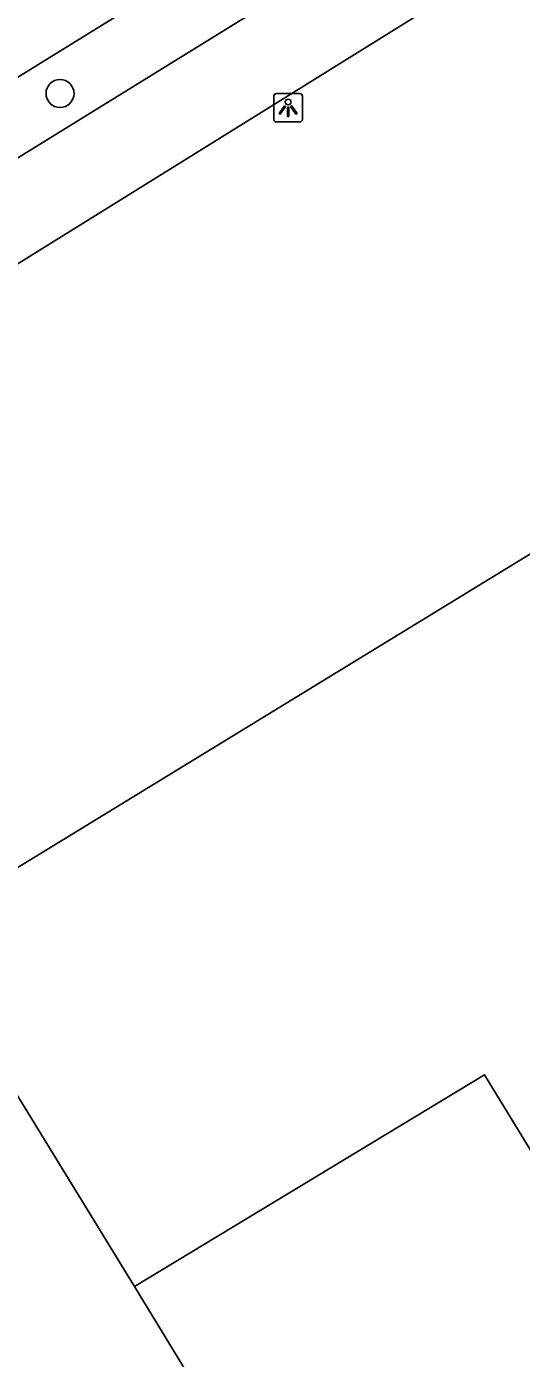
# Model space of a CAD drawing. Extents: x 158838 to 160074, y 386376 to 387776.
# Drawn here: x 159054.57 to 159071.86, y 387277.83 to 387324.37 of the extents above; entities that cross this region are included whole.
import ezdxf

# ---------------------------------------------------------------- set-up
doc = ezdxf.new("R2010")
doc.units = 0
for name, color, linetype in [('IMGEO_Boom', 7, 'Continuous'), ('IMGEO_Fietspad_gesloten', 7, 'Continuous'), ('IMGEO_Lichtpunt', 7, 'Continuous'), ('IMGEO_Muur', 7, 'Continuous'), ('IMGEO_Pand', 7, 'Continuous'), ('IMGEO_Voetpad_open', 7, 'Continuous')]:
    doc.layers.add(name, color=color, linetype=linetype)

msp = doc.modelspace()

# ---------------------------------------------------------------- linework, layer by layer
at = {"layer": 'IMGEO_Boom'}
msp.add_circle((159055.741, 387322.036), 0.489, dxfattribs=at)
at = {"layer": 'IMGEO_Fietspad_gesloten'}
msp.add_lwpolyline([(158882.663, 387216.595), (158886.707, 387219.193), (158889.972, 387221.282), (158892.898, 387223.139), (158895.416, 387224.734), (158916.44, 387237.845), (158936.096, 387250), (158940.44, 387252.686), (158964.997, 387267.65), (158990.539, 387283.301), (159000, 387289.123), (159015.14, 387298.44), (159028.997, 387307.001), (159034.197, 387310.214), (159071.827, 387333.463), (159093.051, 387346.414), (159102.369, 387352.144), (159107.585, 387355.244)], dxfattribs=at)
at = {"layer": 'IMGEO_Lichtpunt'}
for p, q in [((159064.116, 387322.035), (159063.308, 387322.035)), ((159064.116, 387322.035), (159063.308, 387322.035)), ((159063.214, 387321.94), (159063.214, 387321.133)), ((159063.214, 387321.94), (159063.214, 387321.133)), ((159064.21, 387321.133), (159064.21, 387321.94)), ((159064.21, 387321.133), (159064.21, 387321.94)), ((159063.308, 387321.039), (159064.116, 387321.039)), ((159063.308, 387321.039), (159064.116, 387321.039))]:
    msp.add_line(p, q, dxfattribs=at)
for points in [[(159063.588, 387321.604), (159063.627, 387321.576), (159063.439, 387321.314), (159063.401, 387321.341), (159063.588, 387321.604)], [(159063.69, 387321.556), (159063.737, 387321.556), (159063.737, 387321.234), (159063.69, 387321.234), (159063.69, 387321.556)], [(159063.8, 387321.576), (159063.838, 387321.603), (159064.025, 387321.341), (159063.986, 387321.313), (159063.8, 387321.576)]]:
    msp.add_lwpolyline(points, dxfattribs=at)
msp.add_circle((159063.713, 387321.738), 0.0994, dxfattribs=at)
for centre, start, end in [((159063.308, 387321.94), 90, 180), ((159063.308, 387321.94), 90, 180), ((159064.116, 387321.94), 0, 90), ((159064.116, 387321.94), 0, 90), ((159063.308, 387321.133), 180, 270), ((159063.308, 387321.133), 180, 270), ((159064.116, 387321.133), 270, 0), ((159064.116, 387321.133), 270, 360)]:
    msp.add_arc(centre, 0.0946, start, end, dxfattribs=at)
at = {"layer": 'IMGEO_Muur'}
msp.add_lwpolyline([(159058.345, 387280.343), (159064.197, 387270.743), (159065.491, 387271.599), (159066.434, 387267.078), (159079.318, 387246.035), (159087.437, 387250.995)], dxfattribs=at)
at = {"layer": 'IMGEO_Pand'}
msp.add_lwpolyline([(159119.127, 387302.434), (159131.157, 387277.704), (159091.538, 387253.454), (159070.581, 387287.744), (159058.345, 387280.343), (159050.694, 387292.811), (159083.08, 387312.609)], dxfattribs=at)
at = {"layer": 'IMGEO_Voetpad_open'}
for points in [[(159107.585, 387355.244), (159108.965, 387353.073), (159108.236, 387352.62), (159107.412, 387353.947), (159105.303, 387352.604), (159106.108, 387351.32), (159081.64, 387336.575), (159065.998, 387327.04), (159053.026, 387319.028), (159035.452, 387308.125), (159030.369, 387304.849), (159000, 387286.22), (158961.325, 387262.497)], [(159034.114, 387303.581), (159037.08, 387305.417), (159074.994, 387328.981), (159109.779, 387350.001), (159111.223, 387350.914)]]:
    msp.add_lwpolyline(points, dxfattribs=at)

doc.saveas('drawing.dxf')
